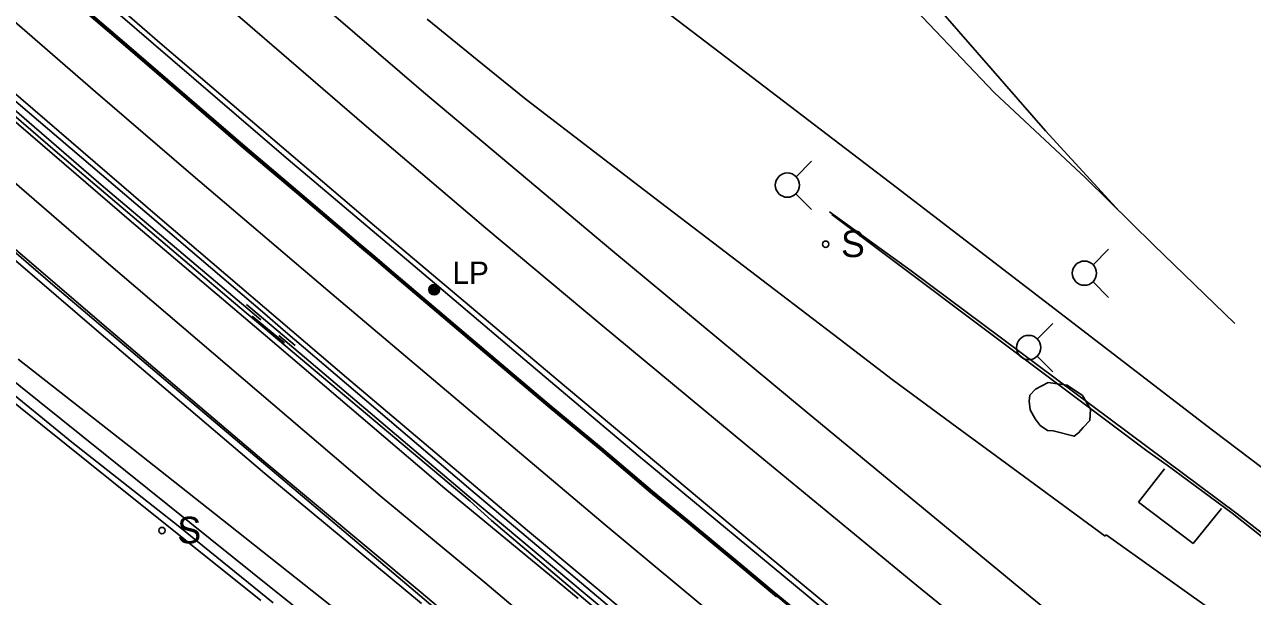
# Model space of a CAD drawing. Extents: x 368532 to 392481, y 10654822 to 10676899.
# Drawn here: x 379727.7 to 380004, y 10659311.8 to 10659440.6 of the extents above; entities that cross this region are included whole.
import ezdxf

# ---------------------------------------------------------------- set-up
doc = ezdxf.new("R2010")
doc.units = 0
for name, color, linetype in [('p_dtm retaining wall', 7, 'Continuous'), ('p_dtm sidewalk', 7, 'Continuous'), ('p_railroad rr control', 7, 'Continuous'), ('p_road - paved curb', 7, 'Continuous'), ('p_road conc barrier', 7, 'Continuous'), ('p_road guard rails', 7, 'Continuous'), ('p_road paint stripe', 7, 'Continuous'), ('p_structure fence', 7, 'Continuous'), ('p_structure sign', 7, 'Continuous'), ('p_structure wall', 7, 'Continuous'), ('p_utility general pole', 7, 'Continuous'), ('p_veg woods', 7, 'Continuous')]:
    doc.layers.add(name, color=color, linetype=linetype)

msp = doc.modelspace()

# ---------------------------------------------------------------- linework, layer by layer
at = {"layer": 'p_dtm retaining wall'}
for p, q in [((379818.29, 10659441.75), (379830.78, 10659431.64)), ((379830.78, 10659431.64), (379840.58, 10659423.69)), ((379840.58, 10659423.69), (379857.05, 10659411.09)), ((379857.05, 10659411.09), (379870.84, 10659400.53)), ((379870.84, 10659400.53), (379881.28, 10659392.54)), ((379881.28, 10659392.54), (379896.44, 10659380.94)), ((379896.44, 10659380.94), (379910.98, 10659369.81)), ((379910.98, 10659369.81), (379922.92, 10659360.68)), ((379922.92, 10659360.68), (379936.36, 10659350.78)), ((379936.36, 10659350.78), (379947.6, 10659342.51)), ((379947.6, 10659342.51), (379956.37, 10659336.05)), ((379984.23, 10659340.6), (379978.37, 10659333.08)), ((379956.37, 10659336.05), (379970.83, 10659325.41)), ((379978.37, 10659333.08), (379990.65, 10659323.79)), ((379990.65, 10659323.79), (379997.07, 10659331.65)), ((379970.83, 10659325.41), (379971.09, 10659325.75)), ((379971.09, 10659325.75), (379982.87, 10659317.34)), ((379982.87, 10659317.34), (380000.72, 10659304.61))]:
    msp.add_line(p, q, dxfattribs=at)
at = {"layer": 'p_dtm sidewalk'}
for p, q in [((379761.02, 10659432.52), (379729.17, 10659460.1)), ((379786.1, 10659411.06), (379761.02, 10659432.52)), ((379821.95, 10659380.73), (379786.1, 10659411.06)), ((379840.26, 10659365.14), (379821.95, 10659380.73)), ((379865.78, 10659343.57), (379840.26, 10659365.14)), ((379890.66, 10659322.93), (379865.78, 10659343.57)), ((379920.51, 10659298.28), (379890.66, 10659322.93))]:
    msp.add_line(p, q, dxfattribs=at)
at = {"layer": 'p_railroad rr control'}
for p, q in [((379901.32, 10659406.32), (379904.82, 10659409.84)), ((379901.3, 10659402.49), (379904.82, 10659398.97)), ((379968.15, 10659386.5), (379971.65, 10659390.03)), ((379968.13, 10659382.68), (379971.65, 10659379.15)), ((379955.59, 10659369.77), (379959.09, 10659373.29)), ((379955.57, 10659365.94), (379959.09, 10659362.42))]:
    msp.add_line(p, q, dxfattribs=at)
for points in [[(379714.09, 10659716.36), (379742.66, 10659673.07), (379763.75, 10659642.53), (379783.59, 10659614.9), (379803.2, 10659588.92), (379825.15, 10659560.64), (379846.2, 10659535.52), (379868.92, 10659508.71), (379890.56, 10659484.39), (379911.33, 10659461.48), (379923.88, 10659448.45), (379945.9, 10659425.31), (379966.52, 10659405.97), (379981.82, 10659390.89), (380000.07, 10659373.31)], [(380031.65, 10659321.51), (379994.98, 10659349.29), (379961.61, 10659374.9), (379923.84, 10659403.98), (379885.83, 10659432.99), (379850.89, 10659459.72), (379817.07, 10659485.91), (379781.97, 10659514.51), (379763.8, 10659529.78), (379746.44, 10659544.62), (379721.67, 10659567.15), (379695.43, 10659591.4), (379678.11, 10659608.03), (379656.11, 10659629.71), (379630.45, 10659654.81), (379614.94, 10659670.07)], [(379569.61, 10659644.13), (379609.83, 10659608.08), (379650.67, 10659571.51), (379694.41, 10659532.52), (379741.58, 10659490.92), (379776.45, 10659460.68), (379817.46, 10659425.32), (379860.06, 10659389.56), (379903.79, 10659353.23), (379953.19, 10659312.49), (379982.8, 10659288.36)], [(379971.34, 10659279.52), (379928.46, 10659314.3), (379890.23, 10659345.82), (379857.28, 10659373.19), (379831.54, 10659394.75), (379804.64, 10659417.62), (379771.87, 10659445.91), (379742.98, 10659470.6), (379703.31, 10659505.21), (379666.94, 10659537.5), (379639.55, 10659561.66), (379602.83, 10659594.67), (379578.33, 10659616.76), (379559.4, 10659633.6)], [(379974.17, 10659398.43), (379957.45, 10659416.68), (379942.03, 10659434.28), (379922.48, 10659456.76), (379907.94, 10659474.8), (379895.38, 10659490.79), (379879.27, 10659511.85), (379866.37, 10659529.34), (379850.05, 10659551.58), (379838.38, 10659566.28)]]:
    msp.add_lwpolyline(points, dxfattribs=at)
for centre in [(379899.37, 10659404.43), (379966.2, 10659384.61), (379953.65, 10659367.88)]:
    msp.add_circle(centre, 2.73, dxfattribs=at)
at = {"layer": 'p_road - paved curb'}
for p, q in [((379750.53, 10659435.78), (379738.18, 10659446.44)), ((379750.76, 10659436.05), (379738.41, 10659446.71)), ((379761.94, 10659425.98), (379750.53, 10659435.78)), ((379762.17, 10659426.25), (379750.76, 10659436.05)), ((379734.63, 10659412.13), (379714.24, 10659429.7)), ((379777.12, 10659412.88), (379761.94, 10659425.98)), ((379777.35, 10659413.15), (379762.17, 10659426.25)), ((379725.8, 10659423.28), (379781.83, 10659375.45)), ((379695.8, 10659415.02), (379734.1, 10659381.99)), ((379774.74, 10659378.1), (379734.63, 10659412.13)), ((379789.97, 10659401.98), (379777.12, 10659412.88)), ((379790.19, 10659402.25), (379777.35, 10659413.15)), ((379799.52, 10659393.87), (379789.97, 10659401.98)), ((379799.74, 10659394.14), (379790.19, 10659402.25)), ((379803.19, 10659390.75), (379799.52, 10659393.87)), ((379803.41, 10659391.02), (379799.74, 10659394.14)), ((379806.32, 10659388.09), (379803.19, 10659390.75)), ((379806.54, 10659388.36), (379803.41, 10659391.02)), ((379809.64, 10659385.25), (379806.32, 10659388.09)), ((379809.86, 10659385.52), (379806.54, 10659388.36)), ((379819.51, 10659376.87), (379809.64, 10659385.25)), ((379819.73, 10659377.14), (379809.86, 10659385.52)), ((379734.1, 10659381.99), (379816.7, 10659312.04)), ((379828.01, 10659333.3), (379774.74, 10659378.1)), ((379781.83, 10659375.45), (379785.94, 10659371.88)), ((379834.83, 10659363.86), (379819.51, 10659376.87)), ((379835.05, 10659364.13), (379819.73, 10659377.14)), ((379785.94, 10659371.88), (379828.13, 10659335.86)), ((379845.78, 10659355.05), (379835.05, 10659364.13)), ((379845.56, 10659354.78), (379834.83, 10659363.86)), ((379857.32, 10659345.01), (379845.56, 10659354.78)), ((379857.54, 10659345.28), (379845.78, 10659355.05)), ((379868.78, 10659335.31), (379857.32, 10659345.01)), ((379869, 10659335.57), (379857.54, 10659345.28)), ((379828.13, 10659335.86), (379881.64, 10659290.75)), ((379876.76, 10659328.77), (379868.78, 10659335.31)), ((379876.98, 10659329.04), (379869, 10659335.57)), ((379832.82, 10659328.91), (379828.01, 10659333.3)), ((379879.79, 10659289.19), (379832.82, 10659328.91)), ((379888.76, 10659318.76), (379876.76, 10659328.77)), ((379888.98, 10659319.02), (379876.98, 10659329.04)), ((379896.78, 10659312.1), (379888.76, 10659318.76)), ((379896.43, 10659312.84), (379888.98, 10659319.02)), ((379816.7, 10659312.04), (379865.52, 10659270.84)), ((379909.27, 10659302.21), (379896.43, 10659312.84)), ((379909.05, 10659301.94), (379896.78, 10659312.1))]:
    msp.add_line(p, q, dxfattribs=at)
msp.add_lwpolyline([(379896.93, 10659311.78), (379888.66, 10659318.64), (379876.66, 10659328.65), (379868.68, 10659335.19), (379857.22, 10659344.9), (379845.46, 10659354.67), (379834.73, 10659363.75), (379819.41, 10659376.76), (379809.54, 10659385.14), (379806.22, 10659387.98), (379803.09, 10659390.64), (379799.42, 10659393.76), (379789.87, 10659401.87), (379777.02, 10659412.77), (379761.84, 10659425.87), (379750.43, 10659435.67), (379738.08, 10659446.33)], dxfattribs=at)
at = {"layer": 'p_road conc barrier'}
for p, q in [((379709.14, 10659479.17), (379758.17, 10659436.45)), ((379745.01, 10659404.51), (379704.22, 10659439.74)), ((379758.17, 10659436.45), (379806.51, 10659395.3)), ((379780.9, 10659374.14), (379745.01, 10659404.51)), ((379716.64, 10659395.24), (379743.94, 10659371.78)), ((379806.51, 10659395.3), (379849.69, 10659358.85)), ((379743.94, 10659371.78), (379781.82, 10659339.53)), ((379790.7, 10659365.7), (379784.93, 10659370.6)), ((379827.67, 10659334.33), (379790.7, 10659365.7)), ((379849.69, 10659358.85), (379887.43, 10659327.32)), ((379781.82, 10659339.53), (379817.01, 10659310.29)), ((379867.58, 10659300.98), (379827.67, 10659334.33)), ((379887.43, 10659327.32), (379926.4, 10659294.96))]:
    msp.add_line(p, q, dxfattribs=at)
at = {"layer": 'p_road guard rails'}
for p, q in [((379777.64, 10659377.56), (379788.63, 10659368.33)), ((379786.2, 10659368.95), (379778.93, 10659374.97))]:
    msp.add_line(p, q, dxfattribs=at)
at = {"layer": 'p_road paint stripe'}
for p, q in [((379743.67, 10659425.45), (379711.06, 10659453.76)), ((379715.12, 10659434.01), (379757.68, 10659397.44)), ((379751.82, 10659396.16), (379717.26, 10659425.93)), ((379765.15, 10659407), (379743.67, 10659425.45)), ((379715.19, 10659413.95), (379746.07, 10659387.15)), ((379795.99, 10659380.73), (379765.15, 10659407)), ((379757.68, 10659397.44), (379800.19, 10659361.15)), ((379746.6, 10659371.99), (379718.01, 10659396.49)), ((379781.92, 10659370.57), (379751.82, 10659396.16)), ((379746.07, 10659387.15), (379776.93, 10659360.8)), ((379827.04, 10659354.45), (379795.99, 10659380.73)), ((379782.11, 10659341.88), (379746.6, 10659371.99)), ((379822.3, 10659336.16), (379781.92, 10659370.57)), ((379800.19, 10659361.15), (379840.92, 10659326.67)), ((379776.93, 10659360.8), (379807.77, 10659334.53)), ((379858.37, 10659327.97), (379827.04, 10659354.45)), ((379816.99, 10659312.75), (379782.11, 10659341.88)), ((379807.77, 10659334.53), (379831.31, 10659314.97)), ((379852.27, 10659311.35), (379822.3, 10659336.16)), ((379840.92, 10659326.67), (379887.85, 10659287.61)), ((379890.36, 10659301.39), (379858.37, 10659327.97)), ((379831.31, 10659314.97), (379859.56, 10659291.11)), ((379823.23, 10659307.51), (379816.99, 10659312.75))]:
    msp.add_line(p, q, dxfattribs=at)
at = {"layer": 'p_structure fence'}
for p, q in [((379927.22, 10659385.15), (379908.85, 10659398.39)), ((379958.32, 10659361.07), (379909.39, 10659397.85)), ((380000.59, 10659330.46), (379927.22, 10659385.15)), ((379711.09, 10659368.78), (379738.4, 10659346.57)), ((379752.27, 10659344.95), (379726.31, 10659365.24)), ((379980.23, 10659344.62), (379958.32, 10659361.07)), ((379738.4, 10659346.57), (379762.29, 10659327.71)), ((379773.7, 10659327.95), (379752.27, 10659344.95)), ((379984.84, 10659341.37), (379980.23, 10659344.62)), ((379999.45, 10659330.59), (379984.84, 10659341.37)), ((380022.2, 10659312.52), (379999.45, 10659330.59)), ((380021.16, 10659314.34), (380000.59, 10659330.46)), ((379762.29, 10659327.71), (379783.7, 10659310.42)), ((379800.02, 10659307.13), (379773.7, 10659327.95))]:
    msp.add_line(p, q, dxfattribs=at)
at = {"layer": 'p_structure sign'}
for centre in [(379907.98, 10659391.13), (379758.66, 10659326.69)]:
    msp.add_circle(centre, 0.713, dxfattribs=at)
at = {"layer": 'p_structure wall'}
for p, q in [((379750.45, 10659340.1), (379711.61, 10659371.28)), ((379747.35, 10659337.78), (379708.51, 10659368.97)), ((379784.01, 10659313.21), (379750.45, 10659340.1)), ((379780.91, 10659310.9), (379747.35, 10659337.78)), ((379831.68, 10659275.21), (379784.01, 10659313.21))]:
    msp.add_line(p, q, dxfattribs=at)
at = {"layer": 'p_utility general pole'}
for radius in [1.19, 0.901, 0.608, 0.337, 0.12]:
    msp.add_circle((379819.9, 10659380.9), radius, dxfattribs=at)
at = {"layer": 'p_veg woods'}
msp.add_lwpolyline([(379959.13, 10659349.15), (379957.86, 10659349.21), (379956.22, 10659350.33), (379955.14, 10659351.83), (379954.01, 10659353.87), (379953.78, 10659355.77), (379953.88, 10659357.13), (379955.17, 10659358.5), (379958.06, 10659360.01), (379962.35, 10659359.38), (379965.77, 10659357.05), (379967.53, 10659354), (379967.41, 10659351.43), (379965.9, 10659349.85), (379964.85, 10659348.71), (379963.87, 10659347.92)], close=True, dxfattribs=at)

# ---------------------------------------------------------------- texts
at = {"layer": 'p_structure sign'}
for p in [(379911.44, 10659388.23), (379762.12, 10659323.79)]:
    msp.add_text('S', height=6, dxfattribs=at).set_placement(p)
at = {"layer": 'p_utility general pole'}
msp.add_text('LP', height=5, dxfattribs=at).set_placement((379824.02, 10659382.2))

doc.saveas('drawing.dxf')
